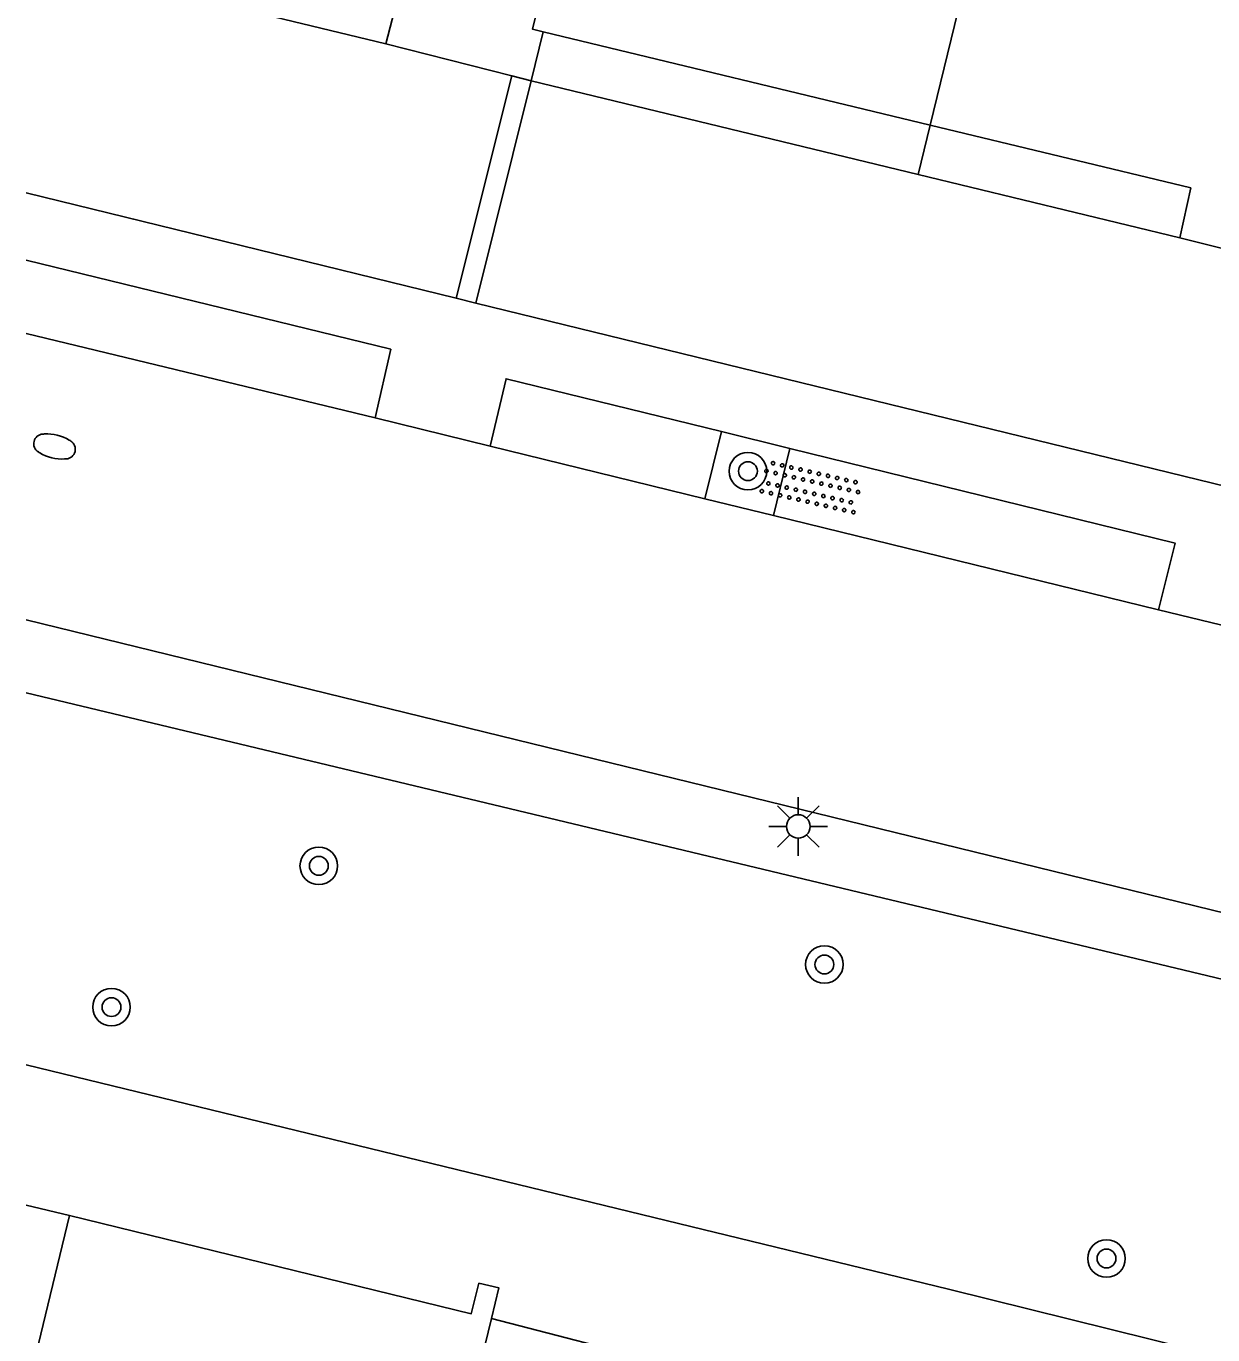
# Model space of a CAD drawing. Extents: x 128999 to 131010, y 395498 to 399007.
# Drawn here: x 129000 to 129025.25, y 397853.85 to 397881.72 of the extents above; entities that cross this region are included whole.
import ezdxf

# ---------------------------------------------------------------- set-up
doc = ezdxf.new("R2010")
doc.units = 0
for name, color, linetype in [('gg-afsc-hekwerk', 7, 'Continuous'), ('gg-afsc-muur', 7, 'Continuous'), ('gg-bbg-hoofdgebouw', 7, 'Continuous'), ('gg-bbg-luifel en loopbrug', 7, 'Continuous'), ('gg-bbg-tussenscheiding', 7, 'Continuous'), ('gg-knt-verharding', 7, 'Continuous'), ('gg-kntw-bovenkant insteek waterloop', 7, 'Continuous'), ('gt-symb-boom', 7, 'Continuous'), ('gt-symb-brandkraan', 7, 'Continuous'), ('gt-symb-lichtmast', 7, 'Continuous'), ('gt-symb-overige verharding', 7, 'Continuous')]:
    doc.layers.add(name, color=color, linetype=linetype)

# ---------------------------------------------------------------- blocks, each defined once
blk = doc.blocks.new('gt0-BR')
at = {"layer": 'gt-symb-brandkraan'}
for centre, radius, start, end in [((-0.244, 0), 0.206, 107.5669, 252.4331), ((0.599, -2.664), 3, 106.892, 107.5669), ((0, -0.691), 0.938, 73.108, 106.892), ((-0.599, -2.664), 3, 72.4331, 73.108), ((0.244, 0), 0.206, 287.567, 72.4331), ((0.599, 2.664), 3, 252.4331, 253.108), ((0, 0.691), 0.938, 253.108, 286.8921), ((-0.599, 2.664), 3, 286.8921, 287.567)]:
    blk.add_arc(centre, radius, start, end, dxfattribs=at)
blk = doc.blocks.new('gt0-BOOM')
at = {"layer": 'gt-symb-boom'}
for radius in [0.4, 0.2]:
    blk.add_circle((0, 0), radius, dxfattribs=at)
blk = doc.blocks.new('gt0-OVH')
at = {"layer": 'gt-symb-overige verharding'}
for points in [[(-0.972, 0.298), (-0.967, 0.308), (-0.965, 0.319), (-0.966, 0.33), (-0.971, 0.34), (-0.978, 0.348), (-0.988, 0.353), (-0.999, 0.355), (-1.01, 0.354), (-1.02, 0.349), (-1.028, 0.342), (-1.033, 0.332), (-1.035, 0.321), (-1.034, 0.31), (-1.029, 0.3), (-1.022, 0.292), (-1.012, 0.287), (-1.001, 0.285), (-0.99, 0.286), (-0.98, 0.291)], [(-0.772, 0.298), (-0.767, 0.308), (-0.765, 0.319), (-0.766, 0.33), (-0.771, 0.34), (-0.778, 0.348), (-0.788, 0.353), (-0.799, 0.355), (-0.81, 0.354), (-0.82, 0.349), (-0.828, 0.342), (-0.833, 0.332), (-0.835, 0.321), (-0.834, 0.31), (-0.829, 0.3), (-0.822, 0.292), (-0.812, 0.287), (-0.801, 0.285), (-0.79, 0.286), (-0.78, 0.291)], [(-0.572, 0.298), (-0.567, 0.308), (-0.565, 0.319), (-0.566, 0.33), (-0.571, 0.34), (-0.578, 0.348), (-0.588, 0.353), (-0.599, 0.355), (-0.61, 0.354), (-0.62, 0.349), (-0.628, 0.342), (-0.633, 0.332), (-0.635, 0.321), (-0.634, 0.31), (-0.629, 0.3), (-0.622, 0.292), (-0.612, 0.287), (-0.601, 0.285), (-0.59, 0.286), (-0.58, 0.291)], [(-0.372, 0.298), (-0.367, 0.308), (-0.365, 0.319), (-0.366, 0.33), (-0.371, 0.34), (-0.378, 0.348), (-0.388, 0.353), (-0.399, 0.355), (-0.41, 0.354), (-0.42, 0.349), (-0.428, 0.342), (-0.433, 0.332), (-0.435, 0.321), (-0.434, 0.31), (-0.429, 0.3), (-0.422, 0.292), (-0.412, 0.287), (-0.401, 0.285), (-0.39, 0.286), (-0.38, 0.291)], [(-0.172, 0.298), (-0.167, 0.308), (-0.165, 0.319), (-0.166, 0.33), (-0.171, 0.34), (-0.178, 0.348), (-0.188, 0.353), (-0.199, 0.355), (-0.21, 0.354), (-0.22, 0.349), (-0.228, 0.342), (-0.233, 0.332), (-0.235, 0.321), (-0.234, 0.31), (-0.229, 0.3), (-0.222, 0.292), (-0.212, 0.287), (-0.201, 0.285), (-0.19, 0.286), (-0.18, 0.291)], [(0.028, 0.298), (0.033, 0.308), (0.035, 0.319), (0.034, 0.33), (0.029, 0.34), (0.022, 0.348), (0.012, 0.353), (0.001, 0.355), (-0.01, 0.354), (-0.02, 0.349), (-0.028, 0.342), (-0.033, 0.332), (-0.035, 0.321), (-0.034, 0.31), (-0.029, 0.3), (-0.022, 0.292), (-0.012, 0.287), (-0.001, 0.285), (0.01, 0.286), (0.02, 0.291)], [(0.228, 0.298), (0.233, 0.308), (0.235, 0.319), (0.234, 0.33), (0.229, 0.34), (0.222, 0.348), (0.212, 0.353), (0.201, 0.355), (0.19, 0.354), (0.18, 0.349), (0.172, 0.342), (0.167, 0.332), (0.165, 0.321), (0.166, 0.31), (0.171, 0.3), (0.178, 0.292), (0.188, 0.287), (0.199, 0.285), (0.21, 0.286), (0.22, 0.291)], [(0.428, 0.298), (0.433, 0.308), (0.435, 0.319), (0.434, 0.33), (0.429, 0.34), (0.422, 0.348), (0.412, 0.353), (0.401, 0.355), (0.39, 0.354), (0.38, 0.349), (0.372, 0.342), (0.367, 0.332), (0.365, 0.321), (0.366, 0.31), (0.371, 0.3), (0.378, 0.292), (0.388, 0.287), (0.399, 0.285), (0.41, 0.286), (0.42, 0.291)], [(0.628, 0.298), (0.633, 0.308), (0.635, 0.319), (0.634, 0.33), (0.629, 0.34), (0.622, 0.348), (0.612, 0.353), (0.601, 0.355), (0.59, 0.354), (0.58, 0.349), (0.572, 0.342), (0.567, 0.332), (0.565, 0.321), (0.566, 0.31), (0.571, 0.3), (0.578, 0.292), (0.588, 0.287), (0.599, 0.285), (0.61, 0.286), (0.62, 0.291)], [(0.828, 0.298), (0.833, 0.308), (0.835, 0.319), (0.834, 0.33), (0.829, 0.34), (0.822, 0.348), (0.812, 0.353), (0.801, 0.355), (0.79, 0.354), (0.78, 0.349), (0.772, 0.342), (0.767, 0.332), (0.765, 0.321), (0.766, 0.31), (0.771, 0.3), (0.778, 0.292), (0.788, 0.287), (0.799, 0.285), (0.81, 0.286), (0.82, 0.291)], [(1.028, 0.298), (1.033, 0.308), (1.035, 0.319), (1.034, 0.33), (1.029, 0.34), (1.022, 0.348), (1.012, 0.353), (1.001, 0.355), (0.99, 0.354), (0.98, 0.349), (0.972, 0.342), (0.967, 0.332), (0.965, 0.321), (0.966, 0.31), (0.971, 0.3), (0.978, 0.292), (0.988, 0.287), (0.999, 0.285), (1.01, 0.286), (1.02, 0.291)], [(-0.872, 0.106), (-0.867, 0.116), (-0.865, 0.126), (-0.866, 0.137), (-0.871, 0.147), (-0.878, 0.156), (-0.888, 0.161), (-0.899, 0.163), (-0.91, 0.162), (-0.92, 0.157), (-0.928, 0.15), (-0.933, 0.14), (-0.935, 0.129), (-0.934, 0.118), (-0.929, 0.108), (-0.922, 0.1), (-0.912, 0.095), (-0.901, 0.092), (-0.89, 0.094), (-0.88, 0.098)], [(-0.672, 0.106), (-0.667, 0.116), (-0.665, 0.126), (-0.666, 0.137), (-0.671, 0.147), (-0.678, 0.156), (-0.688, 0.161), (-0.699, 0.163), (-0.71, 0.162), (-0.72, 0.157), (-0.728, 0.15), (-0.733, 0.14), (-0.735, 0.129), (-0.734, 0.118), (-0.729, 0.108), (-0.722, 0.1), (-0.712, 0.095), (-0.701, 0.092), (-0.69, 0.094), (-0.68, 0.098)], [(-0.472, 0.106), (-0.467, 0.116), (-0.465, 0.126), (-0.466, 0.137), (-0.471, 0.147), (-0.478, 0.156), (-0.488, 0.161), (-0.499, 0.163), (-0.51, 0.162), (-0.52, 0.157), (-0.528, 0.15), (-0.533, 0.14), (-0.535, 0.129), (-0.534, 0.118), (-0.529, 0.108), (-0.522, 0.1), (-0.512, 0.095), (-0.501, 0.092), (-0.49, 0.094), (-0.48, 0.098)], [(-0.272, 0.106), (-0.267, 0.116), (-0.265, 0.126), (-0.266, 0.137), (-0.271, 0.147), (-0.278, 0.156), (-0.288, 0.161), (-0.299, 0.163), (-0.31, 0.162), (-0.32, 0.157), (-0.328, 0.15), (-0.333, 0.14), (-0.335, 0.129), (-0.334, 0.118), (-0.329, 0.108), (-0.322, 0.1), (-0.312, 0.095), (-0.301, 0.092), (-0.29, 0.094), (-0.28, 0.098)], [(-0.072, 0.106), (-0.067, 0.116), (-0.065, 0.126), (-0.066, 0.137), (-0.071, 0.147), (-0.078, 0.156), (-0.088, 0.161), (-0.099, 0.163), (-0.11, 0.162), (-0.12, 0.157), (-0.128, 0.15), (-0.133, 0.14), (-0.135, 0.129), (-0.134, 0.118), (-0.129, 0.108), (-0.122, 0.1), (-0.112, 0.095), (-0.101, 0.092), (-0.09, 0.094), (-0.08, 0.098)], [(0.128, 0.106), (0.133, 0.116), (0.135, 0.126), (0.134, 0.137), (0.129, 0.147), (0.122, 0.156), (0.112, 0.161), (0.101, 0.163), (0.09, 0.162), (0.08, 0.157), (0.072, 0.15), (0.067, 0.14), (0.065, 0.129), (0.066, 0.118), (0.071, 0.108), (0.078, 0.1), (0.088, 0.095), (0.099, 0.092), (0.11, 0.094), (0.12, 0.098)], [(0.328, 0.106), (0.333, 0.116), (0.335, 0.126), (0.334, 0.137), (0.329, 0.147), (0.322, 0.156), (0.312, 0.161), (0.301, 0.163), (0.29, 0.162), (0.28, 0.157), (0.272, 0.15), (0.267, 0.14), (0.265, 0.129), (0.266, 0.118), (0.271, 0.108), (0.278, 0.1), (0.288, 0.095), (0.299, 0.092), (0.31, 0.094), (0.32, 0.098)], [(0.528, 0.106), (0.533, 0.116), (0.535, 0.126), (0.534, 0.137), (0.529, 0.147), (0.522, 0.156), (0.512, 0.161), (0.501, 0.163), (0.49, 0.162), (0.48, 0.157), (0.472, 0.15), (0.467, 0.14), (0.465, 0.129), (0.466, 0.118), (0.471, 0.108), (0.478, 0.1), (0.488, 0.095), (0.499, 0.092), (0.51, 0.094), (0.52, 0.098)], [(0.728, 0.106), (0.733, 0.116), (0.735, 0.126), (0.734, 0.137), (0.729, 0.147), (0.722, 0.156), (0.712, 0.161), (0.701, 0.163), (0.69, 0.162), (0.68, 0.157), (0.672, 0.15), (0.667, 0.14), (0.665, 0.129), (0.666, 0.118), (0.671, 0.108), (0.678, 0.1), (0.688, 0.095), (0.699, 0.092), (0.71, 0.094), (0.72, 0.098)], [(0.928, 0.106), (0.933, 0.116), (0.935, 0.126), (0.934, 0.137), (0.929, 0.147), (0.922, 0.156), (0.912, 0.161), (0.901, 0.163), (0.89, 0.162), (0.88, 0.157), (0.872, 0.15), (0.867, 0.14), (0.865, 0.129), (0.866, 0.118), (0.871, 0.108), (0.878, 0.1), (0.888, 0.095), (0.899, 0.092), (0.91, 0.094), (0.92, 0.098)], [(-0.972, -0.142), (-0.967, -0.132), (-0.965, -0.121), (-0.966, -0.11), (-0.971, -0.1), (-0.978, -0.092), (-0.988, -0.087), (-0.999, -0.085), (-1.01, -0.086), (-1.02, -0.091), (-1.028, -0.098), (-1.033, -0.108), (-1.035, -0.119), (-1.034, -0.13), (-1.029, -0.14), (-1.022, -0.148), (-1.012, -0.153), (-1.001, -0.155), (-0.99, -0.154), (-0.98, -0.149)], [(-0.872, -0.334), (-0.867, -0.324), (-0.865, -0.314), (-0.866, -0.303), (-0.871, -0.293), (-0.878, -0.284), (-0.888, -0.279), (-0.899, -0.277), (-0.91, -0.278), (-0.92, -0.283), (-0.928, -0.29), (-0.933, -0.3), (-0.935, -0.311), (-0.934, -0.322), (-0.929, -0.332), (-0.922, -0.34), (-0.912, -0.345), (-0.901, -0.348), (-0.89, -0.346), (-0.88, -0.342)], [(-0.772, -0.142), (-0.767, -0.132), (-0.765, -0.121), (-0.766, -0.11), (-0.771, -0.1), (-0.778, -0.092), (-0.788, -0.087), (-0.799, -0.085), (-0.81, -0.086), (-0.82, -0.091), (-0.828, -0.098), (-0.833, -0.108), (-0.835, -0.119), (-0.834, -0.13), (-0.829, -0.14), (-0.822, -0.148), (-0.812, -0.153), (-0.801, -0.155), (-0.79, -0.154), (-0.78, -0.149)], [(-0.672, -0.334), (-0.667, -0.324), (-0.665, -0.314), (-0.666, -0.303), (-0.671, -0.293), (-0.678, -0.284), (-0.688, -0.279), (-0.699, -0.277), (-0.71, -0.278), (-0.72, -0.283), (-0.728, -0.29), (-0.733, -0.3), (-0.735, -0.311), (-0.734, -0.322), (-0.729, -0.332), (-0.722, -0.34), (-0.712, -0.345), (-0.701, -0.348), (-0.69, -0.346), (-0.68, -0.342)], [(-0.572, -0.142), (-0.567, -0.132), (-0.565, -0.121), (-0.566, -0.11), (-0.571, -0.1), (-0.578, -0.092), (-0.588, -0.087), (-0.599, -0.085), (-0.61, -0.086), (-0.62, -0.091), (-0.628, -0.098), (-0.633, -0.108), (-0.635, -0.119), (-0.634, -0.13), (-0.629, -0.14), (-0.622, -0.148), (-0.612, -0.153), (-0.601, -0.155), (-0.59, -0.154), (-0.58, -0.149)], [(-0.472, -0.334), (-0.467, -0.324), (-0.465, -0.314), (-0.466, -0.303), (-0.471, -0.293), (-0.478, -0.284), (-0.488, -0.279), (-0.499, -0.277), (-0.51, -0.278), (-0.52, -0.283), (-0.528, -0.29), (-0.533, -0.3), (-0.535, -0.311), (-0.534, -0.322), (-0.529, -0.332), (-0.522, -0.34), (-0.512, -0.345), (-0.501, -0.348), (-0.49, -0.346), (-0.48, -0.342)], [(-0.372, -0.142), (-0.367, -0.132), (-0.365, -0.121), (-0.366, -0.11), (-0.371, -0.1), (-0.378, -0.092), (-0.388, -0.087), (-0.399, -0.085), (-0.41, -0.086), (-0.42, -0.091), (-0.428, -0.098), (-0.433, -0.108), (-0.435, -0.119), (-0.434, -0.13), (-0.429, -0.14), (-0.422, -0.148), (-0.412, -0.153), (-0.401, -0.155), (-0.39, -0.154), (-0.38, -0.149)], [(-0.272, -0.334), (-0.267, -0.324), (-0.265, -0.314), (-0.266, -0.303), (-0.271, -0.293), (-0.278, -0.284), (-0.288, -0.279), (-0.299, -0.277), (-0.31, -0.278), (-0.32, -0.283), (-0.328, -0.29), (-0.333, -0.3), (-0.335, -0.311), (-0.334, -0.322), (-0.329, -0.332), (-0.322, -0.34), (-0.312, -0.345), (-0.301, -0.348), (-0.29, -0.346), (-0.28, -0.342)], [(-0.172, -0.142), (-0.167, -0.132), (-0.165, -0.121), (-0.166, -0.11), (-0.171, -0.1), (-0.178, -0.092), (-0.188, -0.087), (-0.199, -0.085), (-0.21, -0.086), (-0.22, -0.091), (-0.228, -0.098), (-0.233, -0.108), (-0.235, -0.119), (-0.234, -0.13), (-0.229, -0.14), (-0.222, -0.148), (-0.212, -0.153), (-0.201, -0.155), (-0.19, -0.154), (-0.18, -0.149)], [(-0.072, -0.334), (-0.067, -0.324), (-0.065, -0.314), (-0.066, -0.303), (-0.071, -0.293), (-0.078, -0.284), (-0.088, -0.279), (-0.099, -0.277), (-0.11, -0.278), (-0.12, -0.283), (-0.128, -0.29), (-0.133, -0.3), (-0.135, -0.311), (-0.134, -0.322), (-0.129, -0.332), (-0.122, -0.34), (-0.112, -0.345), (-0.101, -0.348), (-0.09, -0.346), (-0.08, -0.342)], [(0.028, -0.142), (0.033, -0.132), (0.035, -0.121), (0.034, -0.11), (0.029, -0.1), (0.022, -0.092), (0.012, -0.087), (0.001, -0.085), (-0.01, -0.086), (-0.02, -0.091), (-0.028, -0.098), (-0.033, -0.108), (-0.035, -0.119), (-0.034, -0.13), (-0.029, -0.14), (-0.022, -0.148), (-0.012, -0.153), (-0.001, -0.155), (0.01, -0.154), (0.02, -0.149)], [(0.128, -0.334), (0.133, -0.324), (0.135, -0.314), (0.134, -0.303), (0.129, -0.293), (0.122, -0.284), (0.112, -0.279), (0.101, -0.277), (0.09, -0.278), (0.08, -0.283), (0.072, -0.29), (0.067, -0.3), (0.065, -0.311), (0.066, -0.322), (0.071, -0.332), (0.078, -0.34), (0.088, -0.345), (0.099, -0.348), (0.11, -0.346), (0.12, -0.342)], [(0.228, -0.142), (0.233, -0.132), (0.235, -0.121), (0.234, -0.11), (0.229, -0.1), (0.222, -0.092), (0.212, -0.087), (0.201, -0.085), (0.19, -0.086), (0.18, -0.091), (0.172, -0.098), (0.167, -0.108), (0.165, -0.119), (0.166, -0.13), (0.171, -0.14), (0.178, -0.148), (0.188, -0.153), (0.199, -0.155), (0.21, -0.154), (0.22, -0.149)], [(0.328, -0.334), (0.333, -0.324), (0.335, -0.314), (0.334, -0.303), (0.329, -0.293), (0.322, -0.284), (0.312, -0.279), (0.301, -0.277), (0.29, -0.278), (0.28, -0.283), (0.272, -0.29), (0.267, -0.3), (0.265, -0.311), (0.266, -0.322), (0.271, -0.332), (0.278, -0.34), (0.288, -0.345), (0.299, -0.348), (0.31, -0.346), (0.32, -0.342)], [(0.428, -0.142), (0.433, -0.132), (0.435, -0.121), (0.434, -0.11), (0.429, -0.1), (0.422, -0.092), (0.412, -0.087), (0.401, -0.085), (0.39, -0.086), (0.38, -0.091), (0.372, -0.098), (0.367, -0.108), (0.365, -0.119), (0.366, -0.13), (0.371, -0.14), (0.378, -0.148), (0.388, -0.153), (0.399, -0.155), (0.41, -0.154), (0.42, -0.149)], [(0.528, -0.334), (0.533, -0.324), (0.535, -0.314), (0.534, -0.303), (0.529, -0.293), (0.522, -0.284), (0.512, -0.279), (0.501, -0.277), (0.49, -0.278), (0.48, -0.283), (0.472, -0.29), (0.467, -0.3), (0.465, -0.311), (0.466, -0.322), (0.471, -0.332), (0.478, -0.34), (0.488, -0.345), (0.499, -0.348), (0.51, -0.346), (0.52, -0.342)], [(0.628, -0.142), (0.633, -0.132), (0.635, -0.121), (0.634, -0.11), (0.629, -0.1), (0.622, -0.092), (0.612, -0.087), (0.601, -0.085), (0.59, -0.086), (0.58, -0.091), (0.572, -0.098), (0.567, -0.108), (0.565, -0.119), (0.566, -0.13), (0.571, -0.14), (0.578, -0.148), (0.588, -0.153), (0.599, -0.155), (0.61, -0.154), (0.62, -0.149)], [(0.728, -0.334), (0.733, -0.324), (0.735, -0.314), (0.734, -0.303), (0.729, -0.293), (0.722, -0.284), (0.712, -0.279), (0.701, -0.277), (0.69, -0.278), (0.68, -0.283), (0.672, -0.29), (0.667, -0.3), (0.665, -0.311), (0.666, -0.322), (0.671, -0.332), (0.678, -0.34), (0.688, -0.345), (0.699, -0.348), (0.71, -0.346), (0.72, -0.342)], [(0.828, -0.142), (0.833, -0.132), (0.835, -0.121), (0.834, -0.11), (0.829, -0.1), (0.822, -0.092), (0.812, -0.087), (0.801, -0.085), (0.79, -0.086), (0.78, -0.091), (0.772, -0.098), (0.767, -0.108), (0.765, -0.119), (0.766, -0.13), (0.771, -0.14), (0.778, -0.148), (0.788, -0.153), (0.799, -0.155), (0.81, -0.154), (0.82, -0.149)], [(0.928, -0.334), (0.933, -0.324), (0.935, -0.314), (0.934, -0.303), (0.929, -0.293), (0.922, -0.284), (0.912, -0.279), (0.901, -0.277), (0.89, -0.278), (0.88, -0.283), (0.872, -0.29), (0.867, -0.3), (0.865, -0.311), (0.866, -0.322), (0.871, -0.332), (0.878, -0.34), (0.888, -0.345), (0.899, -0.348), (0.91, -0.346), (0.92, -0.342)], [(1.028, -0.142), (1.033, -0.132), (1.035, -0.121), (1.034, -0.11), (1.029, -0.1), (1.022, -0.092), (1.012, -0.087), (1.001, -0.085), (0.99, -0.086), (0.98, -0.091), (0.972, -0.098), (0.967, -0.108), (0.965, -0.119), (0.966, -0.13), (0.971, -0.14), (0.978, -0.148), (0.988, -0.153), (0.999, -0.155), (1.01, -0.154), (1.02, -0.149)]]:
    blk.add_lwpolyline(points, close=True, dxfattribs=at)
blk = doc.blocks.new('gt0-LMAST')
at = {"layer": 'gt-symb-lichtmast'}
for p, q in [((-0.005, 0.246), (-0.005, 0.621)), ((-0.182, 0.173), (-0.447, 0.438)), ((0.172, 0.173), (0.437, 0.438)), ((-0.255, -0.004), (-0.63, -0.004)), ((-0.182, -0.181), (-0.447, -0.446)), ((-0.005, -0.254), (-0.005, -0.629)), ((0.437, -0.446), (0.172, -0.181)), ((0.245, -0.004), (0.62, -0.004))]:
    blk.add_line(p, q, dxfattribs=at)
blk.add_circle((-0.005, -0.004), 0.25, dxfattribs=at)

msp = doc.modelspace()

# ---------------------------------------------------------------- linework, layer by layer
at = {"layer": 'gg-afsc-hekwerk'}
msp.add_line((129009.901, 397854.201), (129018.18, 397852.062), dxfattribs=at)
at = {"layer": 'gg-afsc-muur'}
for p, q in [((129010.337, 397880.659), (129009.149, 397875.927)), ((129009.568, 397875.824), (129010.744, 397880.555)), ((129009.149, 397875.927), (129009.568, 397875.824))]:
    msp.add_line(p, q, dxfattribs=at)
at = {"layer": 'gg-bbg-hoofdgebouw'}
for p, q in [((129010.744, 397880.555), (129011.003, 397881.598)), ((129011.003, 397881.598), (129019.236, 397879.612)), ((129007.656, 397881.342), (129010.337, 397880.659)), ((129010.337, 397880.659), (129010.744, 397880.555)), ((129024.55, 397877.21), (129027.229, 397876.549)), ((129000, 397856.617), (129000.925, 397856.391))]:
    msp.add_line(p, q, dxfattribs=at)
for points in [[(129002.334, 397883.745), (129007.923, 397882.389), (129007.656, 397881.342)], [(129019.236, 397879.612), (129024.782, 397878.274), (129024.55, 397877.21)], [(129009.901, 397854.201), (129010.059, 397854.852), (129009.636, 397854.953), (129009.473, 397854.301), (129000.925, 397856.391)], [(129000, 397842.671), (129006.697, 397841.038), (129009.901, 397854.201)]]:
    msp.add_lwpolyline(points, dxfattribs=at)
at = {"layer": 'gg-bbg-luifel en loopbrug'}
for p, q in [((129007.656, 397881.342), (129002.077, 397882.694)), ((129018.979, 397878.56), (129010.744, 397880.555)), ((129019.236, 397879.612), (129018.979, 397878.56)), ((129024.55, 397877.21), (129018.979, 397878.56))]:
    msp.add_line(p, q, dxfattribs=at)
at = {"layer": 'gg-bbg-tussenscheiding'}
for p, q in [((129019.236, 397879.612), (129024.826, 397902.45)), ((129000, 397852.592), (129000.925, 397856.391))]:
    msp.add_line(p, q, dxfattribs=at)
msp.add_lwpolyline([(129011.003, 397881.598), (129010.778, 397881.653), (129012.327, 397887.98)], dxfattribs=at)
at = {"layer": 'gg-knt-verharding'}
for p, q in [((129000, 397878.167), (129009.149, 397875.927)), ((129026.053, 397871.789), (129009.568, 397875.824)), ((129000, 397875.173), (129007.428, 397873.382)), ((129009.872, 397872.774), (129007.428, 397873.382)), ((129014.795, 397873.085), (129014.445, 397871.655)), ((129016.251, 397872.727), (129014.795, 397873.085)), ((129009.872, 397872.774), (129014.445, 397871.655)), ((129015.902, 397871.299), (129016.251, 397872.727)), ((129014.445, 397871.655), (129015.902, 397871.299)), ((129015.902, 397871.299), (129024.099, 397869.293)), ((129026.652, 397868.668), (129024.099, 397869.293)), ((129000, 397869.079), (129085.811, 397848.066))]:
    msp.add_line(p, q, dxfattribs=at)
for points in [[(129007.428, 397873.382), (129007.758, 397874.84), (129000, 397876.735)], [(129014.795, 397873.085), (129010.211, 397874.212), (129009.872, 397872.774)], [(129024.099, 397869.293), (129024.454, 397870.71), (129016.251, 397872.727)]]:
    msp.add_lwpolyline(points, dxfattribs=at)
at = {"layer": 'gg-kntw-bovenkant insteek waterloop'}
for points in [[(129000, 397867.523), (129048.425, 397855.921), (129053.227, 397852.552), (129079.8, 397845.976), (129085.27, 397845.999)], [(129000, 397859.604), (129019.625, 397854.825), (129070.385, 397842.235), (129082.48, 397839.076), (129083.417, 397838.778)]]:
    msp.add_lwpolyline(points, dxfattribs=at)

# ---------------------------------------------------------------- block references
at = {"layer": 'gt-symb-boom'}
for p in [(129015.36, 397872.243), (129006.227, 397863.839), (129016.986, 397861.739), (129001.815, 397860.831), (129022.991, 397855.478)]:
    msp.add_blockref('gt0-BOOM', p, dxfattribs=at)
at = {"layer": 'gt-symb-brandkraan', "rotation": -13.952823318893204}
msp.add_blockref('gt0-BR', (129000.603, 397872.769), dxfattribs=at)
at = {"layer": 'gt-symb-lichtmast'}
msp.add_blockref('gt0-LMAST', (129016.436, 397864.682), dxfattribs=at)
at = {"layer": 'gt-symb-overige verharding', "rotation": 167.06118937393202}
msp.add_blockref('gt0-OVH', (129016.701, 397871.906), dxfattribs=at)

doc.saveas('drawing.dxf')
